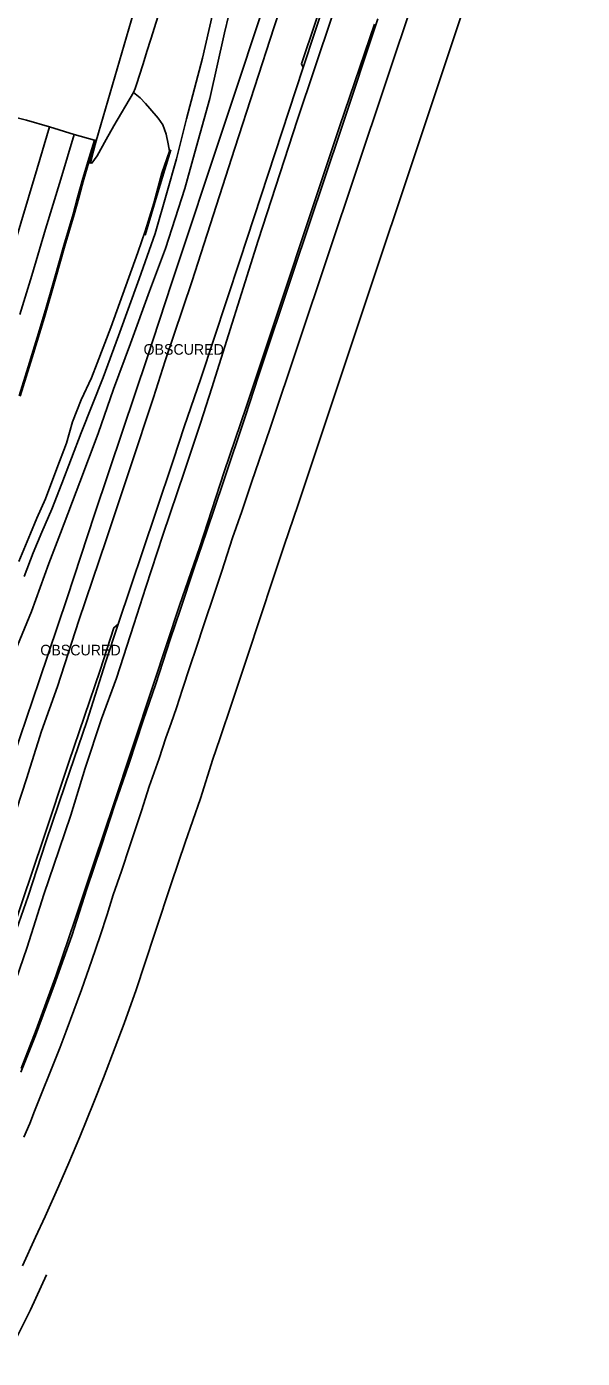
# Model space of a CAD drawing. Extents: x 368532 to 392481, y 10654822 to 10676899.
# Drawn here: x 389828 to 390090, y 10656336 to 10656965 of the extents above; entities that cross this region are included whole.
import ezdxf

# ---------------------------------------------------------------- set-up
doc = ezdxf.new("R2010")
doc.units = 0
for name, color, linetype in [('p_bridge deck', 7, 'Continuous'), ('p_drainage conc drain', 7, 'Continuous'), ('p_drainage water', 7, 'Continuous'), ('p_dtm obscured area', 7, 'Continuous'), ('p_dtm retaining wall', 7, 'Continuous'), ('p_railroad rr control', 7, 'Continuous'), ('p_road - paved curb', 7, 'Continuous'), ('p_road bridge end', 7, 'Continuous'), ('p_road conc barrier', 7, 'Continuous'), ('p_road dirt road', 7, 'Continuous'), ('p_road guard rails', 7, 'Continuous'), ('p_road paint stripe', 7, 'Continuous'), ('p_structure fence', 7, 'Continuous')]:
    doc.layers.add(name, color=color, linetype=linetype)

msp = doc.modelspace()

# ---------------------------------------------------------------- linework, layer by layer
at = {"layer": 'p_bridge deck'}
msp.add_lwpolyline([(389881.83, 10656982.86), (389860.95, 10656911.05), (389860.63, 10656911.14), (389860.61, 10656911.13), (389860.27, 10656911.24), (389860.13, 10656911.28), (389850.53, 10656914.02), (389838.82, 10656917.62), (389828.02, 10656920.69), (389823.71, 10656921.9), (389821.33, 10656922.59), (389817.12, 10656923.86), (389805.63, 10656927.4), (389794.21, 10656930.77), (389785.95, 10656933.16), (389785.81, 10656933.2), (389785.47, 10656933.3), (389785.38, 10656933.32), (389784.47, 10656933.59), (389806.33, 10657005.13)], dxfattribs=at)
at = {"layer": 'p_drainage conc drain'}
for p, q in [((389993.85, 10656968.49), (389976.5, 10656916.48)), ((389976.5, 10656916.48), (389953.78, 10656848.92)), ((389953.78, 10656848.92), (389937.3, 10656799.53)), ((389937.3, 10656799.53), (389931.28, 10656781.22)), ((389931.28, 10656781.22), (389920.94, 10656750.2)), ((389920.94, 10656750.2), (389912.9, 10656726.46)), ((389912.9, 10656726.46), (389907.2, 10656709.47)), ((389907.2, 10656709.47), (389900.51, 10656689.51)), ((389900.51, 10656689.51), (389895.77, 10656675.57)), ((389895.77, 10656675.57), (389888.99, 10656654.64)), ((389888.99, 10656654.64), (389883.07, 10656637.34)), ((389883.07, 10656637.34), (389876.3, 10656616.78)), ((389876.3, 10656616.78), (389869.75, 10656597.67)), ((389869.75, 10656597.67), (389863.39, 10656578.4)), ((389863.39, 10656578.4), (389856.5, 10656557.89)), ((389856.5, 10656557.89), (389849.39, 10656535.79)), ((389849.39, 10656535.79), (389841.06, 10656512.43)), ((389841.06, 10656512.43), (389832.22, 10656488.65)), ((389832.22, 10656488.65), (389825.33, 10656471.45)), ((389837.55, 10656375.73), (389829.98, 10656359.21)), ((389829.98, 10656359.21), (389818.39, 10656336.33))]:
    msp.add_line(p, q, dxfattribs=at)
at = {"layer": 'p_drainage water'}
for p, q in [((390069.64, 10657154.12), (389942.88, 10656774.95)), ((390090.24, 10657141.83), (389964.04, 10656762.97)), ((389934.35, 10656750.18), (389942.88, 10656774.95)), ((389960.67, 10656752.63), (389964.04, 10656762.97)), ((389956.17, 10656739.32), (389960.67, 10656752.63)), ((389929.58, 10656736.11), (389934.35, 10656750.18)), ((389949.65, 10656719.95), (389956.17, 10656739.32)), ((389925.29, 10656723.58), (389929.58, 10656736.11)), ((389920.14, 10656707.83), (389925.29, 10656723.58)), ((389944.77, 10656705.29), (389949.65, 10656719.95)), ((389916.83, 10656697.99), (389920.14, 10656707.83)), ((389938, 10656684.84), (389944.77, 10656705.29)), ((389911.56, 10656682.14), (389916.83, 10656697.99)), ((389908.32, 10656672.54), (389911.56, 10656682.14)), ((389932.72, 10656669.12), (389938, 10656684.84)), ((389905.1, 10656662.69), (389908.32, 10656672.54)), ((389925.13, 10656646.02), (389932.72, 10656669.12)), ((389901.69, 10656652.23), (389905.1, 10656662.69)), ((389898.75, 10656643.44), (389901.69, 10656652.23)), ((389919.21, 10656628.67), (389925.13, 10656646.02)), ((389896.33, 10656636.17), (389898.75, 10656643.44)), ((389893.8, 10656629.17), (389896.33, 10656636.17)), ((389890.61, 10656619.39), (389893.8, 10656629.17)), ((389916, 10656619.19), (389919.21, 10656628.67)), ((389885.95, 10656606.2), (389890.61, 10656619.39)), ((389910.05, 10656600.55), (389916, 10656619.19)), ((389882.34, 10656594.79), (389885.95, 10656606.2)), ((389902.89, 10656579.86), (389910.05, 10656600.55)), ((389876.84, 10656578.21), (389882.34, 10656594.79)), ((389872.83, 10656566.31), (389876.84, 10656578.21)), ((389896.49, 10656560.7), (389902.89, 10656579.86)), ((389868.99, 10656555.1), (389872.83, 10656566.31)), ((389888.8, 10656537.44), (389896.49, 10656560.7)), ((389866.09, 10656545.75), (389868.99, 10656555.1)), ((389862.72, 10656535.77), (389866.09, 10656545.75)), ((389883.87, 10656522.74), (389888.8, 10656537.44)), ((389858.82, 10656524.22), (389862.72, 10656535.77)), ((389853.97, 10656510.22), (389858.82, 10656524.22)), ((389879.8, 10656510.32), (389883.87, 10656522.74)), ((389850.36, 10656500.5), (389853.97, 10656510.22)), ((389874.12, 10656494.39), (389879.8, 10656510.32)), ((389846.79, 10656490.8), (389850.36, 10656500.5)), ((389869.8, 10656483.19), (389874.12, 10656494.39)), ((389844, 10656483.2), (389846.79, 10656490.8)), ((389839.59, 10656472.18), (389844, 10656483.2)), ((389864.44, 10656468.75), (389869.8, 10656483.19)), ((389834.98, 10656460.94), (389839.59, 10656472.18)), ((389859.86, 10656457.29), (389864.44, 10656468.75)), ((389831.86, 10656452.95), (389834.98, 10656460.94)), ((389853.21, 10656440.91), (389859.86, 10656457.29)), ((389829.69, 10656447.21), (389831.86, 10656452.95)), ((389826.71, 10656440.69), (389829.69, 10656447.21)), ((389848.04, 10656428.55), (389853.21, 10656440.91)), ((389843.33, 10656417.75), (389848.04, 10656428.55)), ((389836.8, 10656403.34), (389843.33, 10656417.75)), ((389832.3, 10656393.55), (389836.8, 10656403.34)), ((389826.1, 10656379.98), (389832.3, 10656393.55))]:
    msp.add_line(p, q, dxfattribs=at)
at = {"layer": 'p_dtm obscured area'}
for points in [[(390017.51, 10657183.49), (390006.35, 10657149.94), (389987.4, 10657093.17), (389968.68, 10657036.97), (389944.92, 10656964.83), (389926.28, 10656907.48), (389905.96, 10656844.37), (389893.48, 10656807.16)], [(389910.23, 10656798.83), (389928.71, 10656854.52), (389958.57, 10656945.53), (389957.72, 10656947.29), (389970.94, 10656986.8), (389991.26, 10657048.47), (390012.95, 10657112.62), (390015.04, 10657117.71), (390033.64, 10657174.06)], [(389828.02, 10656920.69), (389838.82, 10656917.62), (389850.53, 10656914.02), (389860.13, 10656911.28), (389860.27, 10656911.24), (389860.61, 10656911.13), (389860.63, 10656911.14), (389860.95, 10656911.05), (389858.31, 10656900.53), (389858.92, 10656900.48), (389861.34, 10656903.96), (389865.7, 10656911.58), (389869.22, 10656918.1), (389878.54, 10656933.75), (389879.3, 10656935.66), (389880.23, 10656938.56), (389881.16, 10656941.47), (389883.01, 10656947.29), (389884.86, 10656953.1), (389886.72, 10656958.92), (389901.73, 10657007.23)], [(389893.48, 10656807.16), (389887.89, 10656789.89), (389877.15, 10656757.19), (389865.64, 10656722.7), (389852.77, 10656684.56), (389842.68, 10656653.38), (389835.06, 10656632.31), (389827.98, 10656609.8), (389818.72, 10656581.38), (389812.94, 10656564.34), (389808.3, 10656550.37), (389801.71, 10656531.37), (389795.72, 10656514.6), (389788.67, 10656496.4), (389780.45, 10656476.02), (389772.87, 10656457.67), (389765.6, 10656441.39), (389755.68, 10656419.74)], [(389770.07, 10656411.89), (389781.7, 10656436.33), (389790.56, 10656456.87), (389791.64, 10656461.69), (389806.76, 10656498.89), (389814.34, 10656517.64), (389826.05, 10656551.79), (389836.09, 10656581.63), (389847.95, 10656617.69), (389862.77, 10656661.1), (389869.17, 10656681.13), (389871.24, 10656682.79), (389889.03, 10656735.7), (389897.45, 10656760.55), (389902.38, 10656775.93), (389910.23, 10656798.83)]]:
    msp.add_lwpolyline(points, dxfattribs=at)
at = {"layer": 'p_dtm retaining wall'}
for p, q in [((389860.95, 10656911.05), (389858.11, 10656900.75)), ((389890.02, 10656886.54), (389896.09, 10656906.68)), ((389883.95, 10656866.4), (389890.02, 10656886.54))]:
    msp.add_line(p, q, dxfattribs=at)
at = {"layer": 'p_railroad rr control'}
for points in [[(390009.94, 10657186.47), (389989.51, 10657124.51), (389964.72, 10657049.93), (389942.77, 10656983.39), (389921.82, 10656919.73), (389896.49, 10656843.61), (389884.98, 10656808.63)], [(389884.98, 10656808.63), (389873.45, 10656774.48), (389860.17, 10656734.63), (389847.21, 10656695.32), (389833.99, 10656656.15), (389819.03, 10656612.02), (389806.08, 10656571.39), (389794.22, 10656538.04), (389788.58, 10656522.6), (389781.75, 10656504.53), (389774.5, 10656486.62), (389767.73, 10656469.96), (389758.6, 10656449.15), (389747.5, 10656423.92)]]:
    msp.add_lwpolyline(points, dxfattribs=at)
at = {"layer": 'p_road - paved curb'}
for p, q in [((389856.96, 10656901), (389860.13, 10656911.28)), ((389857.1, 10656900.96), (389860.27, 10656911.24)), ((389857.44, 10656900.86), (389860.61, 10656911.13)), ((389854.63, 10656893.16), (389856.96, 10656901)), ((389854.77, 10656893.12), (389857.1, 10656900.96)), ((389855.11, 10656893.02), (389857.44, 10656900.86)), ((389852.18, 10656884.19), (389854.63, 10656893.16)), ((389852.32, 10656884.15), (389854.77, 10656893.12)), ((389852.66, 10656884.06), (389855.11, 10656893.02)), ((389850.01, 10656876.41), (389852.18, 10656884.19)), ((389850.15, 10656876.37), (389852.32, 10656884.15)), ((389850.49, 10656876.27), (389852.66, 10656884.06)), ((389845.7, 10656861.6), (389850.01, 10656876.41)), ((389845.84, 10656861.56), (389850.15, 10656876.37)), ((389846.18, 10656861.46), (389850.49, 10656876.27)), ((389841.23, 10656846.01), (389845.7, 10656861.6)), ((389841.37, 10656845.97), (389845.84, 10656861.56)), ((389841.71, 10656845.87), (389846.18, 10656861.46)), ((389836.01, 10656827.97), (389841.23, 10656846.01)), ((389836.15, 10656827.93), (389841.37, 10656845.97)), ((389836.49, 10656827.83), (389841.71, 10656845.87)), ((389830.19, 10656808.87), (389836.01, 10656827.97)), ((389830.33, 10656808.83), (389836.15, 10656827.93)), ((389830.67, 10656808.72), (389836.49, 10656827.83)), ((389824.63, 10656790.61), (389830.19, 10656808.87)), ((389824.77, 10656790.57), (389830.33, 10656808.83)), ((389825.11, 10656790.46), (389830.67, 10656808.72))]:
    msp.add_line(p, q, dxfattribs=at)
at = {"layer": 'p_road bridge end'}
for p, q in [((389878.54, 10656933.75), (389881.61, 10656931.34)), ((389881.61, 10656931.34), (389884.16, 10656928.66)), ((389884.16, 10656928.66), (389886.26, 10656926.19)), ((389886.26, 10656926.19), (389890.15, 10656921.73)), ((389890.15, 10656921.73), (389892.35, 10656918.59)), ((389892.35, 10656918.59), (389893.97, 10656914.13)), ((389893.97, 10656914.13), (389894.8, 10656909.51)), ((389894.8, 10656909.51), (389895.48, 10656906.16)), ((389895.48, 10656906.16), (389891.9, 10656895.78)), ((389891.9, 10656895.78), (389888.08, 10656881.58)), ((389888.08, 10656881.58), (389884.06, 10656868.38)), ((389884.06, 10656868.38), (389880.64, 10656858.21)), ((389880.64, 10656858.21), (389867.85, 10656822.93)), ((389867.85, 10656822.93), (389861.39, 10656805.99)), ((389861.39, 10656805.99), (389858.77, 10656799.11)), ((389858.77, 10656799.11), (389853.78, 10656788.66)), ((389853.78, 10656788.66), (389849.78, 10656778.28)), ((389849.78, 10656778.28), (389846.96, 10656768.29)), ((389846.96, 10656768.29), (389842.31, 10656756.4)), ((389842.31, 10656756.4), (389837, 10656742.02)), ((389837, 10656742.02), (389832.85, 10656732.85)), ((389832.85, 10656732.85), (389830, 10656725.71)), ((389830, 10656725.71), (389824.44, 10656712.36))]:
    msp.add_line(p, q, dxfattribs=at)
at = {"layer": 'p_road conc barrier'}
msp.add_line((389857.7, 10656900.21), (389861.67, 10656913.64), dxfattribs=at)
at = {"layer": 'p_road dirt road'}
for p, q in [((389987.33, 10657033.11), (389958.57, 10656945.53)), ((389927.69, 10656988.02), (389921.39, 10656961.97)), ((389917.54, 10656978.24), (389911.09, 10656949.99)), ((389972.16, 10656969.85), (389955.9, 10656921.11)), ((389921.39, 10656961.97), (389914.5, 10656931)), ((389911.09, 10656949.99), (389903.48, 10656921.3)), ((389914.5, 10656931), (389907.28, 10656905.01)), ((389903.48, 10656921.3), (389898.86, 10656902.46)), ((389955.9, 10656921.11), (389937.27, 10656863.93)), ((389898.86, 10656902.46), (389894.23, 10656886.47)), ((389907.28, 10656905.01), (389902.8, 10656888.47)), ((389894.23, 10656886.47), (389888.7, 10656867.21)), ((389902.8, 10656888.47), (389893.62, 10656860.24)), ((389888.7, 10656867.21), (389881.22, 10656845.85)), ((389937.27, 10656863.93), (389915.46, 10656794.38)), ((389893.62, 10656860.24), (389886.04, 10656839.97)), ((389881.22, 10656845.85), (389871.42, 10656818.92)), ((389886.04, 10656839.97), (389877.07, 10656815.39)), ((389871.42, 10656818.92), (389864.16, 10656799.31)), ((389877.07, 10656815.39), (389869.1, 10656793.75)), ((389864.16, 10656799.31), (389853.87, 10656773.12)), ((389869.1, 10656793.75), (389861.91, 10656772.81)), ((389915.46, 10656794.38), (389910.1, 10656777.65)), ((389910.1, 10656777.65), (389902.51, 10656755.1)), ((389853.87, 10656773.12), (389844.68, 10656749.32)), ((389861.91, 10656772.81), (389853.28, 10656749.84)), ((389902.51, 10656755.1), (389892.38, 10656724.86)), ((389844.68, 10656749.32), (389839.93, 10656737.06)), ((389853.28, 10656749.84), (389844.13, 10656725.87)), ((389839.93, 10656737.06), (389835.31, 10656726.25)), ((389835.31, 10656726.25), (389831.25, 10656716.47)), ((389844.13, 10656725.87), (389838.55, 10656711.52)), ((389892.38, 10656724.86), (389884.39, 10656700.34)), ((389831.25, 10656716.47), (389826.87, 10656705.42)), ((389838.55, 10656711.52), (389830.33, 10656688.86)), ((389884.39, 10656700.34), (389878.69, 10656682.75)), ((389830.33, 10656688.86), (389820.56, 10656664.7)), ((389871.24, 10656682.79), (389865.38, 10656664.83)), ((389878.69, 10656682.75), (389870.44, 10656657.36)), ((389865.38, 10656664.83), (389856.67, 10656637.42)), ((389870.44, 10656657.36), (389863.48, 10656638.11)), ((389863.48, 10656638.11), (389855.72, 10656614.82)), ((389856.67, 10656637.42), (389846.21, 10656607.09)), ((389855.72, 10656614.82), (389848.98, 10656592.69)), ((389846.21, 10656607.09), (389837.12, 10656580.13)), ((389848.98, 10656592.69), (389843.52, 10656576.55)), ((389837.12, 10656580.13), (389828.84, 10656554.55)), ((389843.52, 10656576.55), (389836.28, 10656555.29)), ((389828.84, 10656554.55), (389818.98, 10656526.13)), ((389836.28, 10656555.29), (389828.3, 10656530.39)), ((389828.3, 10656530.39), (389823.03, 10656514.81))]:
    msp.add_line(p, q, dxfattribs=at)
at = {"layer": 'p_road guard rails'}
for p, q in [((389857.48, 10656900.86), (389850.33, 10656876.85)), ((389850.33, 10656876.85), (389839.68, 10656840.21)), ((389839.68, 10656840.21), (389833.68, 10656820.16)), ((389833.68, 10656820.16), (389826.24, 10656796.12))]:
    msp.add_line(p, q, dxfattribs=at)
at = {"layer": 'p_road paint stripe'}
for p, q in [((389838.82, 10656917.62), (389833.15, 10656897.92)), ((389850.53, 10656914.02), (389844.2, 10656892.85)), ((389833.15, 10656897.92), (389821.35, 10656858.36)), ((389844.2, 10656892.85), (389837.05, 10656869.23)), ((389837.05, 10656869.23), (389830.62, 10656847.43)), ((389830.62, 10656847.43), (389824.89, 10656829.04))]:
    msp.add_line(p, q, dxfattribs=at)
at = {"layer": 'p_structure fence'}
for p, q in [((389992.18, 10656966.08), (389975.91, 10656918.11)), ((389975.91, 10656918.11), (389963.81, 10656881.69)), ((389963.81, 10656881.69), (389946.07, 10656828.64)), ((389946.07, 10656828.64), (389931.69, 10656785.26)), ((389931.69, 10656785.26), (389921.35, 10656754.77)), ((389921.35, 10656754.77), (389909.65, 10656718.96)), ((389909.65, 10656718.96), (389900.29, 10656691.65)), ((389900.29, 10656691.65), (389888.08, 10656654.97)), ((389888.08, 10656654.97), (389877.51, 10656623.22)), ((389877.51, 10656623.22), (389869.22, 10656598.08)), ((389869.22, 10656598.08), (389860.17, 10656571.04)), ((389860.17, 10656571.04), (389850.93, 10656543.59)), ((389850.93, 10656543.59), (389842.04, 10656517.18)), ((389842.04, 10656517.18), (389832.58, 10656491.41)), ((389832.58, 10656491.41), (389825.48, 10656473.09))]:
    msp.add_line(p, q, dxfattribs=at)

# ---------------------------------------------------------------- texts
at = {"layer": 'p_dtm obscured area'}
for p in [(389881.39, 10656810.03), (389832.71, 10656668.12)]:
    msp.add_text(' OBSCURED', height=5, dxfattribs=at).set_placement(p)

doc.saveas('drawing.dxf')
